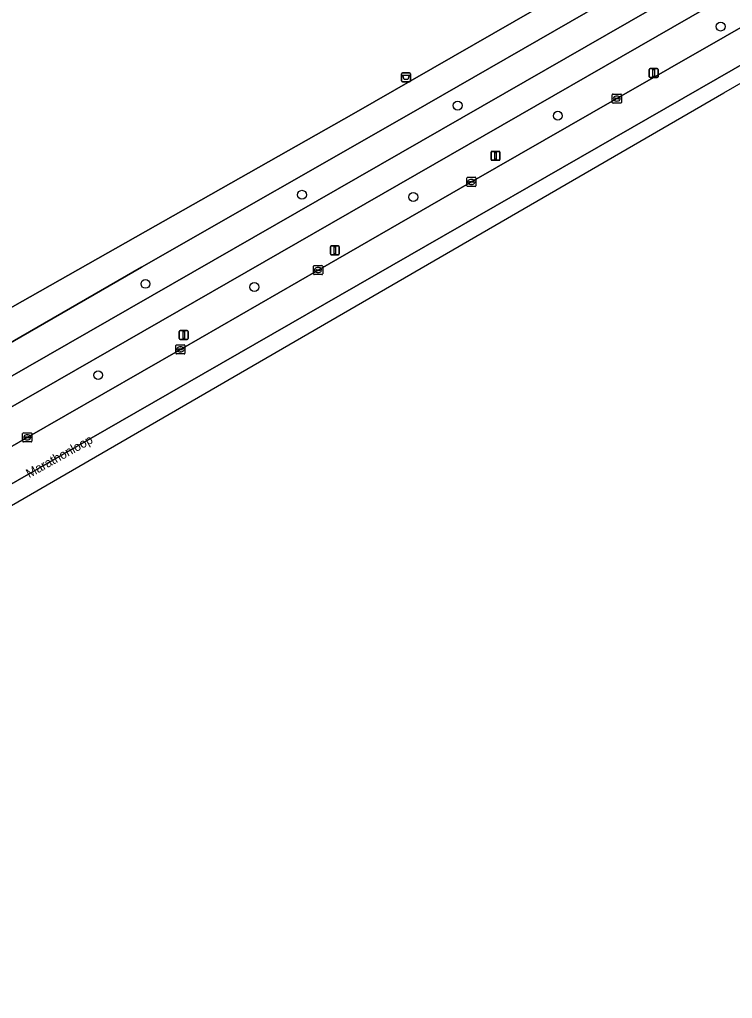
# Model space of a CAD drawing. Extents: x 158455 to 159797, y 387218 to 388672.
# Drawn here: x 159414.6 to 159493.4, y 387502.5 to 387610.7 of the extents above; entities that cross this region are included whole.
import ezdxf

# ---------------------------------------------------------------- set-up
doc = ezdxf.new("R2010")
doc.units = 0
for name, color, linetype in [('IMGEO_Afvalbak', 7, 'Continuous'), ('IMGEO_Berm_groen', 7, 'Continuous'), ('IMGEO_Boom', 7, 'Continuous'), ('IMGEO_Fietspad_gesloten', 7, 'Continuous'), ('IMGEO_Gemengd_bos', 7, 'Continuous'), ('IMGEO_Kolk', 7, 'Continuous'), ('IMGEO_Lichtmast', 7, 'Continuous'), ('IMGEO_Openbare_ruimte_label', 7, 'Continuous'), ('IMGEO_Rijbaan_lokaal_gesloten', 7, 'Continuous'), ('IMGEO_Voetpad_open', 7, 'Continuous')]:
    doc.layers.add(name, color=color, linetype=linetype)

msp = doc.modelspace()

# ---------------------------------------------------------------- linework, layer by layer
at = {"layer": 'IMGEO_Afvalbak'}
for p, q in [((159456.83, 387603.97), (159456.83, 387604.76)), ((159456.83, 387604.76), (159456.83, 387603.97)), ((159456.93, 387604.86), (159457.72, 387604.86)), ((159457.72, 387604.86), (159456.93, 387604.86)), ((159457.82, 387604.76), (159457.82, 387603.97)), ((159457.82, 387603.97), (159457.82, 387604.76)), ((159457.72, 387603.87), (159456.93, 387603.87)), ((159456.93, 387603.87), (159457.72, 387603.87))]:
    msp.add_line(p, q, dxfattribs=at)
msp.add_lwpolyline([(159456.97, 387604.58), (159457.68, 387604.58), (159457.53, 387604.11), (159457.12, 387604.11), (159456.97, 387604.58)], dxfattribs=at)
for centre, start, end in [((159456.93, 387604.76), 90, 180), ((159456.93, 387604.76), 90, 180), ((159457.72, 387604.76), 0, 90), ((159457.72, 387604.76), 360, 90), ((159456.93, 387603.97), 180, 270), ((159456.93, 387603.97), 180, 270), ((159457.72, 387603.97), 270, 0), ((159457.72, 387603.97), 270, 0)]:
    msp.add_arc(centre, 0.1, start, end, dxfattribs=at)
at = {"layer": 'IMGEO_Berm_groen'}
msp.add_lwpolyline([(159619.51, 387689.42), (159617.89, 387692.24), (159589.73, 387676.11), (159564.28, 387661.53), (159540.86, 387648.07), (159516.43, 387634.06), (159500, 387624.61), (159457.91, 387600.39), (159428.1, 387583.36), (159403.29, 387569.07), (159382.57, 387556.93), (159371.83, 387550.87), (159370.41, 387549.98), (159371.38, 387548.12), (159385.1, 387555.05), (159394.71, 387560.44)], close=True, dxfattribs=at)
for points in [[(159480.65, 387602.01), (159498.49, 387612.22), (159500, 387613.09), (159517.17, 387622.99), (159533.31, 387632.22), (159551.14, 387642.44), (159568.95, 387652.69), (159585.93, 387662.43), (159601.32, 387671.24), (159607.8, 387679.41), (159396.15, 387557.86), (159386.49, 387552.45), (159374.55, 387546.42), (159357, 387538.15)], [(159396.74, 387553.77), (159415.44, 387564.53), (159432.38, 387574.27), (159447.61, 387583.04), (159464.57, 387592.79), (159480.65, 387602.01)]]:
    msp.add_lwpolyline(points, dxfattribs=at)
at = {"layer": 'IMGEO_Boom'}
for centre in [(159492.13, 387609.97), (159463.05, 387601.23), (159474.13, 387600.11), (159445.83, 387591.37), (159458.14, 387591.12), (159428.52, 387581.51), (159440.56, 387581.16), (159423.29, 387571.41)]:
    msp.add_circle(centre, 0.489, dxfattribs=at)
at = {"layer": 'IMGEO_Fietspad_gesloten'}
msp.add_lwpolyline([(159386.49, 387552.45), (159396.15, 387557.86), (159607.8, 387679.41), (159620.56, 387686.73), (159620.83, 387686.88), (159619.51, 387689.42), (159394.71, 387560.44), (159385.1, 387555.05), (159371.38, 387548.12), (159357.43, 387541.59), (159352.13, 387538.92), (159315.29, 387518.77), (159316.46, 387516.69), (159330.27, 387524.04), (159353.25, 387536.28)], dxfattribs=at)
at = {"layer": 'IMGEO_Gemengd_bos'}
msp.add_lwpolyline([(159216.35, 387709.35), (159215.76, 387708.69), (159214.38, 387707.16), (159214.06, 387706.49), (159233.61, 387669.05), (159269.31, 387599.58), (159286.47, 387565.29), (159300.39, 387538.19), (159307.71, 387523.29), (159309.53, 387520.54), (159310.4, 387519.07), (159313.69, 387520.97), (159370.86, 387553.85), (159393.23, 387567.02), (159412.72, 387578.36), (159451.58, 387600.37), (159500, 387628.18), (159506.26, 387631.77), (159517.73, 387669.47)], dxfattribs=at)
at = {"layer": 'IMGEO_Kolk'}
for p, q in [((159480.15, 387601.58), (159480.15, 387602.43)), ((159480.23, 387602.51), (159481.08, 387602.51)), ((159480.64, 387602.29), (159480.66, 387602.29)), ((159481.15, 387602.43), (159481.15, 387601.58)), ((159481.08, 387601.51), (159480.23, 387601.51)), ((159480.41, 387602), (159480.41, 387602.01)), ((159480.45, 387602.05), (159480.85, 387602.05)), ((159480.85, 387601.96), (159480.45, 387601.96)), ((159480.66, 387601.73), (159480.64, 387601.73)), ((159480.89, 387602.01), (159480.89, 387602)), ((159464.07, 387592.37), (159464.07, 387593.22)), ((159464.15, 387593.3), (159465, 387593.3)), ((159464.33, 387592.79), (159464.33, 387592.8)), ((159464.77, 387592.75), (159464.37, 387592.75)), ((159464.38, 387592.84), (159464.77, 387592.84)), ((159464.56, 387593.07), (159464.59, 387593.07)), ((159464.58, 387592.52), (159464.56, 387592.52)), ((159464.82, 387592.8), (159464.82, 387592.79)), ((159465.07, 387593.22), (159465.07, 387592.37)), ((159465, 387592.29), (159464.15, 387592.29)), ((159447.12, 387582.61), (159447.12, 387583.46)), ((159447.19, 387583.54), (159448.04, 387583.54)), ((159447.37, 387583.03), (159447.37, 387583.04)), ((159447.81, 387582.99), (159447.41, 387582.99)), ((159447.42, 387583.08), (159447.82, 387583.08)), ((159447.6, 387583.32), (159447.63, 387583.32)), ((159447.63, 387582.76), (159447.6, 387582.76)), ((159447.86, 387583.04), (159447.86, 387583.03)), ((159448.12, 387583.46), (159448.12, 387582.61)), ((159448.04, 387582.54), (159447.19, 387582.54)), ((159431.89, 387573.84), (159431.89, 387574.69)), ((159431.96, 387574.77), (159432.81, 387574.77)), ((159432.14, 387574.26), (159432.14, 387574.27)), ((159432.58, 387574.22), (159432.18, 387574.22)), ((159432.19, 387574.31), (159432.58, 387574.31)), ((159432.37, 387574.55), (159432.4, 387574.55)), ((159432.4, 387573.99), (159432.37, 387573.99)), ((159432.63, 387574.27), (159432.63, 387574.26)), ((159432.89, 387574.69), (159432.89, 387573.84)), ((159432.81, 387573.77), (159431.96, 387573.77)), ((159414.94, 387564.11), (159414.94, 387564.96)), ((159415.02, 387565.03), (159415.87, 387565.03)), ((159415.2, 387564.53), (159415.2, 387564.54)), ((159415.24, 387564.58), (159415.64, 387564.58)), ((159415.64, 387564.49), (159415.24, 387564.49)), ((159415.43, 387564.81), (159415.46, 387564.81)), ((159415.45, 387564.25), (159415.43, 387564.25)), ((159415.69, 387564.54), (159415.69, 387564.53)), ((159415.94, 387564.96), (159415.94, 387564.11)), ((159415.87, 387564.03), (159415.02, 387564.03))]:
    msp.add_line(p, q, dxfattribs=at)
for points in [[(159480.15, 387601.58), (159480.15, 387602.43)], [(159480.23, 387602.51), (159481.08, 387602.51)], [(159481.15, 387602.43), (159481.15, 387601.58)], [(159481.08, 387601.51), (159480.23, 387601.51)], [(159464.07, 387592.37), (159464.07, 387593.22)], [(159464.15, 387593.3), (159465, 387593.3)], [(159465.07, 387593.22), (159465.07, 387592.37)], [(159465, 387592.29), (159464.15, 387592.29)], [(159447.12, 387582.61), (159447.12, 387583.46)], [(159447.19, 387583.54), (159448.04, 387583.54)], [(159448.12, 387583.46), (159448.12, 387582.61)], [(159448.04, 387582.54), (159447.19, 387582.54)], [(159431.89, 387573.84), (159431.89, 387574.69)], [(159431.96, 387574.77), (159432.81, 387574.77)], [(159432.89, 387574.69), (159432.89, 387573.84)], [(159432.81, 387573.77), (159431.96, 387573.77)], [(159414.94, 387564.11), (159414.94, 387564.96)], [(159415.02, 387565.03), (159415.87, 387565.03)], [(159415.94, 387564.96), (159415.94, 387564.11)], [(159415.87, 387564.03), (159415.02, 387564.03)]]:
    msp.add_lwpolyline(points, dxfattribs=at)
for centre, radius, start, end in [((159480.23, 387602.43), 0.0765, 91.552, 178.448), ((159480.23, 387602.43), 0.0765, 91.552, 178.448), ((159481.08, 387602.43), 0.0765, 1.552, 88.448), ((159481.08, 387602.43), 0.0765, 1.552, 88.448), ((159480.23, 387601.58), 0.0765, 181.552, 268.448), ((159480.23, 387601.58), 0.0765, 181.552, 268.448), ((159480.45, 387602.01), 0.0403, 85.8775, 175.7526), ((159480.45, 387602), 0.0366, 178.938, 274.7102), ((159480.86, 387602.01), 0.0386, 1.7309, 96.639), ((159480.85, 387602.01), 0.043, 264.8664, 352.4533), ((159481.08, 387601.58), 0.0765, 271.552, 358.448), ((159481.08, 387601.58), 0.0765, 271.552, 358.448), ((159464.15, 387593.22), 0.0765, 91.552, 178.448), ((159464.15, 387593.22), 0.0765, 91.552, 178.448), ((159464.15, 387592.37), 0.0765, 181.552, 268.448), ((159464.15, 387592.37), 0.0765, 181.552, 268.448), ((159464.37, 387592.8), 0.0403, 85.8775, 175.7526), ((159464.37, 387592.79), 0.0366, 178.938, 274.7102), ((159464.78, 387592.8), 0.0386, 1.7309, 96.639), ((159464.77, 387592.79), 0.043, 264.8664, 352.4533), ((159465, 387593.22), 0.0765, 1.552, 88.448), ((159465, 387593.22), 0.0765, 1.552, 88.448), ((159465, 387592.37), 0.0765, 271.552, 358.448), ((159465, 387592.37), 0.0765, 271.552, 358.448), ((159447.19, 387583.46), 0.0765, 91.552, 178.448), ((159447.19, 387583.46), 0.0765, 91.552, 178.448), ((159447.19, 387582.61), 0.0765, 181.552, 268.448), ((159447.19, 387582.61), 0.0765, 181.552, 268.448), ((159447.42, 387583.04), 0.0403, 85.8775, 175.7526), ((159447.41, 387583.03), 0.0366, 178.938, 274.7102), ((159447.82, 387583.04), 0.043, 264.8664, 352.4533), ((159447.82, 387583.04), 0.0386, 1.7309, 96.639), ((159448.04, 387583.46), 0.0765, 1.552, 88.448), ((159448.04, 387583.46), 0.0765, 1.552, 88.448), ((159448.04, 387582.61), 0.0765, 271.552, 358.448), ((159448.04, 387582.61), 0.0765, 271.552, 358.448), ((159431.96, 387574.69), 0.0765, 91.552, 178.448), ((159431.96, 387574.69), 0.0765, 91.552, 178.448), ((159432.18, 387574.27), 0.0403, 85.8775, 175.7526), ((159432.18, 387574.26), 0.0366, 178.938, 274.7102), ((159432.59, 387574.27), 0.0386, 1.7309, 96.639), ((159432.59, 387574.27), 0.043, 264.8664, 352.4533), ((159432.81, 387574.69), 0.0765, 1.552, 88.448), ((159432.81, 387574.69), 0.0765, 1.552, 88.448), ((159431.96, 387573.84), 0.0765, 181.552, 268.448), ((159431.96, 387573.84), 0.0765, 181.552, 268.448), ((159432.81, 387573.84), 0.0765, 271.552, 358.448), ((159432.81, 387573.84), 0.0765, 271.552, 358.448), ((159415.02, 387564.96), 0.0765, 91.552, 178.448), ((159415.02, 387564.96), 0.0765, 91.552, 178.448), ((159415.24, 387564.54), 0.0403, 85.8775, 175.7526), ((159415.24, 387564.53), 0.0366, 178.938, 274.7102), ((159415.65, 387564.54), 0.0386, 1.7309, 96.639), ((159415.64, 387564.53), 0.043, 264.8664, 352.4533), ((159415.87, 387564.96), 0.0765, 1.552, 88.448), ((159415.87, 387564.96), 0.0765, 1.552, 88.448), ((159415.02, 387564.11), 0.0765, 181.552, 268.448), ((159415.02, 387564.11), 0.0765, 181.552, 268.448), ((159415.87, 387564.11), 0.0765, 271.552, 358.448), ((159415.87, 387564.11), 0.0765, 271.552, 358.448)]:
    msp.add_arc(centre, radius, start, end, dxfattribs=at)
for centre, major_axis, ratio, start_param, end_param in [((159480.64, 387602.01), (-0.387, 0.002), 0.722429, 4.712389, 7.853982), ((159480.66, 387602.01), (-0.39, 0.002), 0.717154, 1.570796, 4.712389), ((159464.56, 387592.79), (-0.387, 0.002), 0.722429, 4.712389, 7.853982), ((159464.58, 387592.79), (-0.39, 0.002), 0.717154, 1.570796, 4.712389), ((159447.6, 387583.04), (-0.387, 0.002), 0.722429, 4.712389, 7.853982), ((159447.63, 387583.04), (-0.39, 0.002), 0.717154, 1.570796, 4.712389), ((159432.37, 387574.27), (-0.387, 0.002), 0.722429, 4.712389, 7.853982), ((159432.4, 387574.27), (-0.39, 0.002), 0.717154, 1.570796, 4.712389), ((159415.43, 387564.53), (-0.387, 0.002), 0.722429, 4.712389, 7.853982), ((159415.45, 387564.53), (-0.39, 0.002), 0.717154, 1.570796, 4.712389)]:
    msp.add_ellipse(centre, major_axis=major_axis, ratio=ratio, start_param=start_param, end_param=end_param, dxfattribs=at)
at = {"layer": 'IMGEO_Lichtmast'}
for p, q in [((159484.23, 387604.43), (159484.23, 387605.23)), ((159484.23, 387605.23), (159484.23, 387604.43)), ((159484.33, 387605.33), (159485.12, 387605.33)), ((159485.12, 387605.33), (159484.33, 387605.33)), ((159485.12, 387604.33), (159484.33, 387604.33)), ((159484.33, 387604.33), (159485.12, 387604.33)), ((159485.22, 387605.23), (159485.22, 387604.43)), ((159485.22, 387604.43), (159485.22, 387605.23)), ((159466.74, 387595.28), (159466.74, 387596.07)), ((159466.74, 387596.07), (159466.74, 387595.28)), ((159466.84, 387596.17), (159467.63, 387596.17)), ((159467.63, 387596.17), (159466.84, 387596.17)), ((159467.73, 387596.07), (159467.73, 387595.28)), ((159467.73, 387595.28), (159467.73, 387596.07)), ((159467.63, 387595.18), (159466.84, 387595.18)), ((159466.84, 387595.18), (159467.63, 387595.18)), ((159448.97, 387584.83), (159448.97, 387585.62)), ((159448.97, 387585.62), (159448.97, 387584.83)), ((159449.07, 387585.72), (159449.86, 387585.72)), ((159449.86, 387585.72), (159449.07, 387585.72)), ((159449.96, 387585.62), (159449.96, 387584.83)), ((159449.96, 387584.83), (159449.96, 387585.62)), ((159449.86, 387584.73), (159449.07, 387584.73)), ((159449.07, 387584.73), (159449.86, 387584.73)), ((159432.26, 387575.46), (159432.26, 387576.26)), ((159432.26, 387576.26), (159432.26, 387575.46)), ((159432.36, 387576.36), (159433.15, 387576.36)), ((159433.15, 387576.36), (159432.36, 387576.36)), ((159433.25, 387576.26), (159433.25, 387575.46)), ((159433.25, 387575.46), (159433.25, 387576.26)), ((159433.15, 387575.36), (159432.36, 387575.36)), ((159432.36, 387575.36), (159433.15, 387575.36))]:
    msp.add_line(p, q, dxfattribs=at)
for points in [[(159484.65, 387605.21), (159484.8, 387605.21), (159484.8, 387604.46), (159484.65, 387604.46), (159484.65, 387605.21)], [(159467.16, 387596.05), (159467.31, 387596.05), (159467.31, 387595.3), (159467.16, 387595.3), (159467.16, 387596.05)], [(159449.39, 387585.6), (159449.54, 387585.6), (159449.54, 387584.85), (159449.39, 387584.85), (159449.39, 387585.6)], [(159432.68, 387576.23), (159432.83, 387576.23), (159432.83, 387575.48), (159432.68, 387575.48), (159432.68, 387576.23)]]:
    msp.add_lwpolyline(points, dxfattribs=at)
for centre, start, end in [((159484.33, 387605.23), 90, 180), ((159484.33, 387605.23), 90, 180), ((159484.33, 387604.43), 180, 270), ((159484.33, 387604.43), 180, 270), ((159485.12, 387605.23), 0, 90), ((159485.12, 387605.23), 360, 90), ((159485.12, 387604.43), 270, 0), ((159485.12, 387604.43), 270, 0), ((159466.84, 387596.07), 90, 180), ((159466.84, 387596.07), 90, 180), ((159467.63, 387596.07), 0, 90), ((159467.63, 387596.07), 360, 90), ((159466.84, 387595.28), 180, 270), ((159466.84, 387595.28), 180, 270), ((159467.63, 387595.28), 270, 0), ((159467.63, 387595.28), 270, 0), ((159449.07, 387585.62), 90, 180), ((159449.07, 387585.62), 90, 180), ((159449.07, 387584.83), 180, 270), ((159449.07, 387584.83), 180, 270), ((159449.86, 387585.62), 0, 90), ((159449.86, 387585.62), 360, 90), ((159449.86, 387584.83), 270, 0), ((159449.86, 387584.83), 270, 0), ((159432.36, 387576.26), 90, 180), ((159432.36, 387576.26), 90, 180), ((159433.15, 387576.26), 0, 90), ((159433.15, 387576.26), 360, 90), ((159432.36, 387575.46), 180, 270), ((159432.36, 387575.46), 180, 270), ((159433.15, 387575.46), 270, 0), ((159433.15, 387575.46), 270, 0)]:
    msp.add_arc(centre, 0.1, start, end, dxfattribs=at)
at = {"layer": 'IMGEO_Rijbaan_lokaal_gesloten'}
for points in [[(159624.13, 387680.32), (159622.26, 387683.23), (159621.02, 387682.49), (159604.68, 387673.16), (159601.32, 387671.24), (159585.93, 387662.43), (159568.95, 387652.69), (159551.14, 387642.44), (159533.31, 387632.22), (159517.17, 387622.99), (159500, 387613.09), (159498.49, 387612.22), (159480.65, 387602.01), (159464.57, 387592.79), (159447.61, 387583.04), (159432.38, 387574.27), (159415.44, 387564.53), (159396.74, 387553.77)], [(159389.11, 387549.61), (159381.8, 387545.19), (159371.41, 387539.25), (159340.61, 387521.63), (159316.48, 387507.83), (159317.23, 387506.52), (159318.27, 387504.7), (159357.28, 387527.02), (159391.62, 387546.7), (159427.45, 387567.3), (159510.67, 387615.12), (159593.63, 387662.7), (159624.13, 387680.32)]]:
    msp.add_lwpolyline(points, dxfattribs=at)
msp.add_lwpolyline([(159319.55, 387502.47), (159492.49, 387602.63), (159624.96, 387679.03), (159624.13, 387680.32), (159593.63, 387662.7), (159510.67, 387615.12), (159427.45, 387567.3), (159391.62, 387546.7), (159357.28, 387527.02), (159318.27, 387504.7)], close=True, dxfattribs=at)
at = {"layer": 'IMGEO_Voetpad_open'}
for points in [[(159756.48, 387775.81), (159755.26, 387774.64), (159746.3, 387769.5), (159738.67, 387765.11), (159712.33, 387750), (159634.31, 387705.23), (159630.71, 387703.16), (159616.42, 387694.97), (159615.12, 387694.22), (159609.39, 387690.93), (159557.91, 387661.4), (159553.76, 387659.02), (159511.68, 387634.88), (159506.26, 387631.77), (159500, 387628.18), (159451.58, 387600.37), (159412.72, 387578.36), (159393.23, 387567.02), (159370.86, 387553.85), (159313.69, 387520.97), (159310.4, 387519.07)], [(159315.29, 387518.77), (159352.13, 387538.92), (159357.43, 387541.59), (159371.38, 387548.12), (159370.41, 387549.98), (159371.83, 387550.87), (159382.57, 387556.93), (159403.29, 387569.07), (159428.1, 387583.36), (159457.91, 387600.39), (159500, 387624.61), (159516.43, 387634.06), (159540.86, 387648.07), (159564.28, 387661.53), (159589.73, 387676.11), (159617.89, 387692.24)]]:
    msp.add_lwpolyline(points, dxfattribs=at)

# ---------------------------------------------------------------- texts
at = {"layer": 'IMGEO_Openbare_ruimte_label'}
msp.add_text('Marathonloop', height=1, rotation=29.0769, dxfattribs=at).set_placement((159415.66, 387560.01))

doc.saveas('drawing.dxf')
